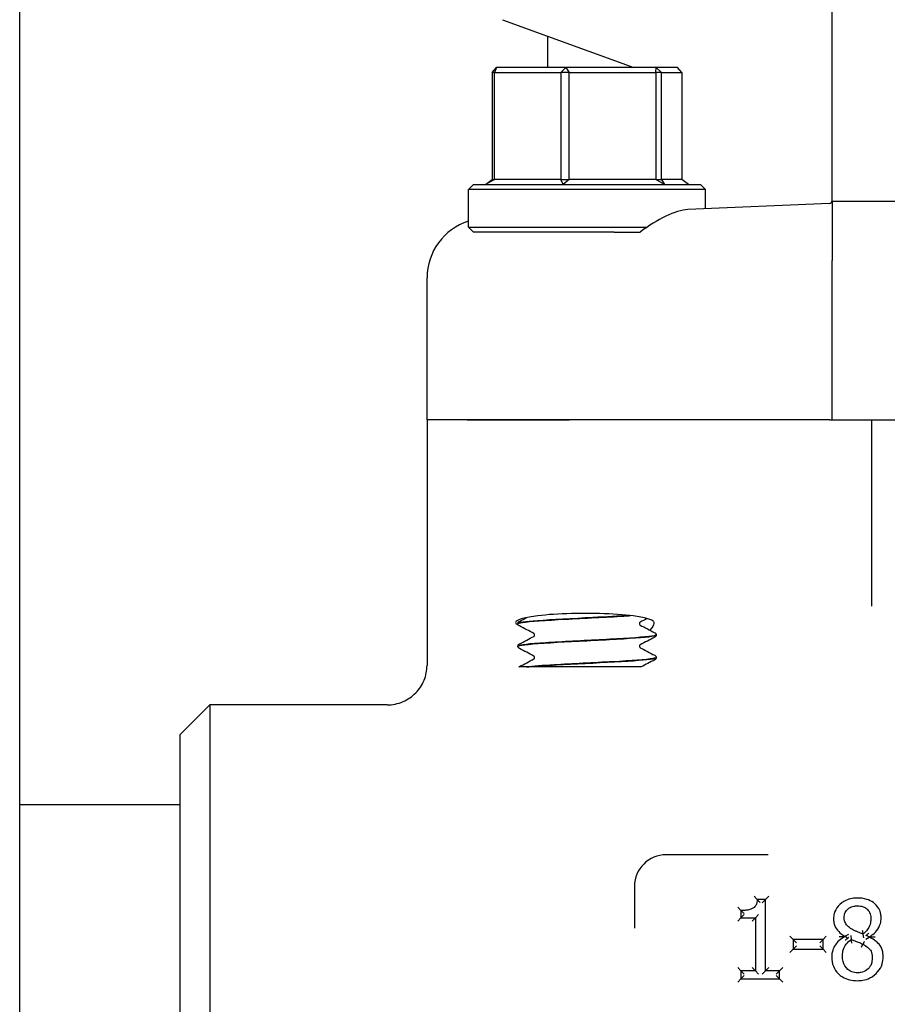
# Model space of a CAD drawing. Header units: inches. Extents: x 24 to 1128, y -74 to 748.
# Tile 431 of 557: x 969.79 to 972.53, y 274.64 to 277.76. Entities that reach past the tile are written whole.
import ezdxf

# ---------------------------------------------------------------- set-up
doc = ezdxf.new("R2010")
doc.units = ezdxf.units.IN
doc.header["$LTSCALE"] = 32
doc.header["$MEASUREMENT"] = 0
doc.layers.add('Visible (ANSI)', color=7, linetype='Continuous', lineweight=30)

msp = doc.modelspace()

# ---------------------------------------------------------------- linework, layer by layer
at = {"layer": 'Visible (ANSI)'}
for p, q in [((969.78854, 247.43016), (969.78854, 283.18016)), ((972.35854, 277.4329), (972.35854, 277.86012)), ((971.31585, 277.75774), (971.73162, 277.60641)), ((971.45854, 277.70581), (971.45854, 277.60641)), ((971.28335, 277.59079), (971.29708, 277.60641)), ((971.29125, 277.59079), (971.28335, 277.59079)), ((971.28335, 277.59079), (971.28335, 277.25204)), ((971.29708, 277.60641), (971.29125, 277.59079)), ((971.29125, 277.25204), (971.29125, 277.59079)), ((971.29125, 277.59079), (971.50054, 277.59079)), ((971.51603, 277.60641), (971.29708, 277.60641)), ((971.50054, 277.59079), (971.51603, 277.60641)), ((971.52691, 277.59079), (971.50054, 277.59079)), ((971.50054, 277.59079), (971.50054, 277.25204)), ((971.51603, 277.60641), (971.52691, 277.59079)), ((971.80248, 277.60641), (971.51603, 277.60641)), ((971.52691, 277.25204), (971.52691, 277.59079)), ((971.52691, 277.59079), (971.80073, 277.59079)), ((971.80073, 277.59079), (971.80248, 277.60641)), ((971.8192, 277.59079), (971.80073, 277.59079)), ((971.80073, 277.59079), (971.80073, 277.25204)), ((971.80248, 277.60641), (971.8192, 277.59079)), ((971.86999, 277.60641), (971.80248, 277.60641)), ((971.8192, 277.25204), (971.8192, 277.59079)), ((971.8192, 277.59079), (971.88373, 277.59079)), ((971.88373, 277.59079), (971.86999, 277.60641)), ((971.88373, 277.59079), (971.88373, 277.25204)), ((972.35854, 277.18752), (972.35854, 277.4329)), ((971.26257, 277.23641), (971.28335, 277.25204)), ((971.29125, 277.25204), (971.26257, 277.23641)), ((971.28335, 277.25204), (971.29125, 277.25204)), ((971.50054, 277.25204), (971.29125, 277.25204)), ((971.5079, 277.23641), (971.50054, 277.25204)), ((971.50054, 277.25204), (971.52691, 277.25204)), ((971.52691, 277.25204), (971.5079, 277.23641)), ((971.80073, 277.25204), (971.52691, 277.25204)), ((971.82886, 277.23641), (971.80073, 277.25204)), ((971.80073, 277.25204), (971.8192, 277.25204)), ((971.8192, 277.25204), (971.82886, 277.23641)), ((971.88373, 277.25204), (971.8192, 277.25204)), ((971.90451, 277.23641), (971.88373, 277.25204)), ((971.22416, 277.23641), (971.20854, 277.22079)), ((971.95854, 277.22079), (971.20854, 277.22079)), ((971.20854, 277.10204), (971.20854, 277.22079)), ((971.22416, 277.23641), (971.94291, 277.23641)), ((971.94291, 277.23641), (971.95854, 277.22079)), ((971.95854, 277.15991), (971.95854, 277.22079)), ((972.35843, 277.18266), (972.35826, 277.18266)), ((972.60864, 277.18266), (972.35843, 277.18266)), ((972.35854, 277.18211), (972.35854, 276.99606)), ((972.35106, 277.17692), (971.90288, 277.1575)), ((971.22416, 277.08641), (971.20854, 277.10204)), ((971.20854, 277.10204), (971.77385, 277.10204)), ((971.66936, 277.08641), (971.22416, 277.08641)), ((971.66936, 277.08641), (971.7514, 277.08641)), ((972.35854, 276.49266), (972.35854, 276.99606)), ((971.07729, 276.49266), (971.07729, 276.9421)), ((971.20464, 276.49266), (971.07729, 276.49266)), ((971.07729, 276.49266), (971.07729, 275.71629)), ((971.20464, 276.49266), (971.07729, 276.49266)), ((971.52688, 276.49266), (971.20464, 276.49266)), ((971.20464, 276.49266), (971.52688, 276.49266)), ((972.35176, 276.49266), (971.52688, 276.49266)), ((972.35176, 276.49266), (971.52688, 276.49266)), ((972.35176, 276.49266), (972.35854, 276.49266)), ((972.35854, 276.49266), (972.60854, 276.49266)), ((972.48354, 276.49266), (972.48354, 276.02743)), ((972.48354, 276.02743), (972.48354, 275.90321)), ((971.36479, 275.84864), (971.36479, 275.84797)), ((971.80229, 275.81289), (971.80229, 275.81222)), ((971.36479, 275.77714), (971.36479, 275.77647)), ((971.80229, 275.74139), (971.80229, 275.74072)), ((971.39233, 275.71141), (971.36787, 275.71141)), ((971.39233, 275.71141), (971.3989, 275.71141)), ((971.4789, 275.71141), (971.3989, 275.71141)), ((971.75463, 275.71141), (971.4789, 275.71141)), ((970.29604, 275.49766), (970.38979, 275.59141)), ((970.38979, 275.59141), (970.38979, 273.64391)), ((970.95119, 275.59141), (970.38979, 275.59141)), ((970.29604, 273.73766), (970.29604, 275.49766)), ((970.29604, 275.27516), (969.78854, 275.27516)), ((972.15638, 275.11766), (971.83354, 275.11766)), ((971.73354, 275.01766), (971.73354, 274.88515)), ((972.12223, 274.976), (972.11261, 274.98642)), ((972.14816, 274.976), (972.12223, 274.976)), ((972.14816, 274.976), (972.13774, 274.96558)), ((972.14816, 274.976), (972.15858, 274.98642)), ((972.14816, 274.75072), (972.14816, 274.976)), ((972.07057, 274.94116), (972.06015, 274.95157)), ((972.07057, 274.94116), (972.07057, 274.91826)), ((972.07057, 274.91826), (972.06015, 274.90785)), ((972.07057, 274.91826), (972.08098, 274.92868)), ((972.07057, 274.91826), (972.11595, 274.91826)), ((972.11595, 274.91826), (972.10553, 274.90785)), ((972.11595, 274.91826), (972.12636, 274.92868)), ((972.11595, 274.91826), (972.11595, 274.75072)), ((972.23548, 274.84979), (972.22506, 274.8602)), ((972.33009, 274.84979), (972.23548, 274.84979)), ((972.23548, 274.84979), (972.23548, 274.8194)), ((972.23548, 274.84979), (972.24589, 274.83937)), ((972.33009, 274.84979), (972.31967, 274.83937)), ((972.33009, 274.84979), (972.3405, 274.8602)), ((972.33009, 274.8194), (972.33009, 274.84979)), ((972.4102, 274.8657), (972.39978, 274.85971)), ((972.39978, 274.85971), (972.39978, 274.8587)), ((972.40872, 274.85313), (972.39978, 274.8587)), ((972.41984, 274.85019), (972.41867, 274.86191)), ((972.4563, 274.8668), (972.45828, 274.85521)), ((972.46554, 274.85063), (972.47596, 274.85728)), ((972.46694, 274.86384), (972.47596, 274.85829)), ((972.47596, 274.85728), (972.47596, 274.85829)), ((972.22506, 274.80898), (972.23548, 274.8194)), ((972.23548, 274.8194), (972.24589, 274.82981)), ((972.23548, 274.8194), (972.33009, 274.8194)), ((972.33009, 274.8194), (972.31967, 274.82981)), ((972.33009, 274.8194), (972.3405, 274.80898)), ((972.45144, 274.82549), (972.45651, 274.83459)), ((972.07057, 274.75072), (972.06015, 274.76113)), ((972.11595, 274.75072), (972.07057, 274.75072)), ((972.07057, 274.75072), (972.07057, 274.72519)), ((972.07057, 274.75072), (972.08098, 274.7403)), ((972.11595, 274.75072), (972.10553, 274.76113)), ((972.11595, 274.75072), (972.12636, 274.7403)), ((972.14816, 274.75072), (972.13774, 274.7403)), ((972.14816, 274.75072), (972.15858, 274.76113)), ((972.19253, 274.75072), (972.14816, 274.75072)), ((972.19253, 274.75072), (972.18211, 274.7403)), ((972.19253, 274.75072), (972.20294, 274.76113)), ((972.19253, 274.72519), (972.19253, 274.75072)), ((972.06015, 274.71477), (972.07057, 274.72519)), ((972.07057, 274.72519), (972.08098, 274.73561)), ((972.07057, 274.72519), (972.19253, 274.72519)), ((972.19253, 274.72519), (972.18211, 274.73561)), ((972.19253, 274.72519), (972.20294, 274.71477))]:
    msp.add_line(p, q, dxfattribs=at)
for centre, radius, start, end in [((972.35073, 277.18473), 0.00781, 272.48126, 344.67631), ((971.83354, 275.01766), 0.1, 90, 180)]:
    msp.add_arc(centre, radius, start, end, dxfattribs=at)
for centre, major_axis, ratio, start_param, end_param in [((971.26644, 276.94225), (-0.18898, -0.00819), 0.9912393, 4.9805775, 6.240258), ((971.57636, 275.85196), (0.21875, 0), 0.1316525, 0.1108904, 3.4219418)]:
    msp.add_ellipse(centre, major_axis=major_axis, ratio=ratio, start_param=start_param, end_param=end_param, dxfattribs=at)
for points in [[(972.35826, 277.18266), (972.35826, 277.18266), (972.35829, 277.18276), (972.35833, 277.18294)], [(972.35833, 277.18294), (972.35847, 277.18354), (972.35854, 277.18507), (972.35854, 277.18752)], [(972.35854, 277.18211), (972.35854, 277.18249), (972.3585, 277.18266), (972.35843, 277.18266)], [(971.3695, 275.85545), (971.37724, 275.8595), (971.38498, 275.86355), (971.39272, 275.86761)], [(971.41552, 275.81705), (971.40019, 275.8251), (971.38484, 275.83314), (971.3695, 275.84117)], [(971.77367, 275.8644), (971.76629, 275.86053), (971.75892, 275.85667), (971.75155, 275.8528)], [(971.75155, 275.84381), (971.76689, 275.83576), (971.78223, 275.82773), (971.79758, 275.8197)], [(971.3695, 275.78395), (971.38484, 275.79198), (971.40019, 275.80001), (971.41552, 275.80806)], [(971.79758, 275.80542), (971.78223, 275.79739), (971.76689, 275.78935), (971.75155, 275.7813)], [(971.41552, 275.74555), (971.40019, 275.7536), (971.38484, 275.76164), (971.3695, 275.76967)], [(971.75155, 275.77231), (971.76689, 275.76426), (971.78223, 275.75623), (971.79758, 275.7482)], [(971.3695, 275.71245), (971.38484, 275.72048), (971.40019, 275.72851), (971.41552, 275.73656)], [(971.79758, 275.73392), (971.78326, 275.72642), (971.76894, 275.71892), (971.75463, 275.71141)], [(971.36787, 275.71141), (971.36845, 275.71186), (971.36898, 275.71218), (971.3695, 275.71245)]]:
    msp.add_open_spline(points, degree=3, dxfattribs=at)
for points, knots in [([(971.90288, 277.1575), (971.88284, 277.15663), (971.85855, 277.14869), (971.80637, 277.12338), (971.77845, 277.10597), (971.75243, 277.08716), (971.75191, 277.08679), (971.7514, 277.08641)], [2.42631602, 2.42631602, 2.42631602, 2.42631602, 2.67966729, 2.67966729, 2.93613935, 2.93613935, 2.94129083, 2.94129083, 2.94129083, 2.94129083]), ([(971.71701, 275.874), (971.68389, 275.87182), (971.64366, 275.86965), (971.60206, 275.86748), (971.53794, 275.86413), (971.47191, 275.86079), (971.42697, 275.85744), (971.3876, 275.85451), (971.36509, 275.85157), (971.36485, 275.84864)], [-20.5382393, -20.5382393, -20.5382393, -20.5382393, -19.9656718, -19.9656718, -19.9656718, -19.0832549, -19.0832549, -19.0832549, -18.3101233, -18.3101233, -18.3101233, -18.3101233]), ([(971.36511, 275.84795), (971.36499, 275.84934), (971.36966, 275.85074), (971.37926, 275.85214), (971.40227, 275.85548), (971.45312, 275.85883), (971.51411, 275.86217), (971.57509, 275.86552), (971.645, 275.86886), (971.69952, 275.87221), (971.70695, 275.87266), (971.71407, 275.87312), (971.72086, 275.87357)], [12.0246214, 12.0246214, 12.0246214, 12.0246214, 12.3927441, 12.3927441, 12.3927441, 13.2747852, 13.2747852, 13.2747852, 14.1565644, 14.1565644, 14.1565644, 14.276733, 14.276733, 14.276733, 14.276733]), ([(971.36479, 275.84867), (971.36485, 275.85012), (971.3654, 275.85149), (971.36664, 275.85337), (971.36731, 275.85398), (971.36847, 275.85487), (971.36899, 275.85518), (971.3695, 275.85545)], [0, 0, 0, 0, 0.020588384, 0.020588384, 0.04017257, 0.04017257, 0.058516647, 0.058516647, 0.058516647, 0.058516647]), ([(971.3695, 275.84117), (971.36871, 275.84158), (971.36787, 275.84207), (971.36647, 275.84352), (971.36597, 275.84416), (971.36514, 275.84581), (971.36484, 275.84686), (971.36479, 275.84795)], [0, 0, 0, 0, 0.028459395, 0.028459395, 0.043235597, 0.043235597, 0.058545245, 0.058545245, 0.058545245, 0.058545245]), ([(971.75156, 275.8528), (971.75156, 275.8528), (971.75132, 275.85271), (971.75056, 275.85191), (971.7502, 275.85146), (971.74957, 275.85013), (971.74933, 275.84922), (971.74933, 275.84831)], [0.002645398, 0.002645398, 0.002645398, 0.002645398, 0.027589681, 0.027589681, 0.042171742, 0.042171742, 0.057287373, 0.057287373, 0.057287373, 0.057287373]), ([(971.74933, 275.84831), (971.74933, 275.84692), (971.7499, 275.84563), (971.75083, 275.84434), (971.75119, 275.84407), (971.7515, 275.84384), (971.75156, 275.84381), (971.75156, 275.84381)], [0, 0, 0, 0, 0.022828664, 0.022828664, 0.041633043, 0.041633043, 0.054614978, 0.054614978, 0.054614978, 0.054614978]), ([(971.79377, 275.85515), (971.79494, 275.85376), (971.79533, 275.85169), (971.79424, 275.84344), (971.78983, 275.83541), (971.78242, 275.82763)], [0, 0, 0, 0, 0.0813335, 0.0813335, 0.26320463, 0.26320463, 0.26320463, 0.26320463]), ([(971.80196, 275.81292), (971.80201, 275.81113), (971.79419, 275.80934), (971.77862, 275.80755), (971.74985, 275.80424), (971.69515, 275.80093), (971.63321, 275.79762), (971.57135, 275.79432), (971.50342, 275.79101), (971.45255, 275.78771), (971.40106, 275.78437), (971.36806, 275.78102), (971.36503, 275.77768), (971.36487, 275.7775), (971.36479, 275.77732), (971.3648, 275.77714)], [-15.1708472, -15.1708472, -15.1708472, -15.1708472, -14.6990684, -14.6990684, -14.6990684, -13.8268003, -13.8268003, -13.8268003, -12.9557305, -12.9557305, -12.9557305, -12.0740419, -12.0740419, -12.0740419, -12.026938, -12.026938, -12.026938, -12.026938]), ([(971.36516, 275.77645), (971.36509, 275.77816), (971.37223, 275.77988), (971.38658, 275.7816), (971.415, 275.78499), (971.4711, 275.78839), (971.53477, 275.79179), (971.59795, 275.79516), (971.6673, 275.79853), (971.71834, 275.8019), (971.76907, 275.80525), (971.80072, 275.80861), (971.80223, 275.81196), (971.80227, 275.81204), (971.80229, 275.81213), (971.80228, 275.81222)], [5.7414361, 5.7414361, 5.7414361, 5.7414361, 6.1939142, 6.1939142, 6.1939142, 7.0897201, 7.0897201, 7.0897201, 7.9785276, 7.9785276, 7.9785276, 8.8619138, 8.8619138, 8.8619138, 8.8853453, 8.8853453, 8.8853453, 8.8853453]), ([(971.41774, 275.81256), (971.41774, 275.81394), (971.41718, 275.81523), (971.41624, 275.81652), (971.41589, 275.81679), (971.41558, 275.81702), (971.41552, 275.81705), (971.41552, 275.81705)], [0, 0, 0, 0, 0.022828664, 0.022828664, 0.041633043, 0.041633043, 0.054614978, 0.054614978, 0.054614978, 0.054614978]), ([(971.41552, 275.80806), (971.41552, 275.80806), (971.41576, 275.80815), (971.41651, 275.80895), (971.41688, 275.8094), (971.41751, 275.81074), (971.41774, 275.81164), (971.41774, 275.81256)], [0.002645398, 0.002645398, 0.002645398, 0.002645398, 0.027589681, 0.027589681, 0.042171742, 0.042171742, 0.057287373, 0.057287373, 0.057287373, 0.057287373]), ([(971.79758, 275.8197), (971.79836, 275.81929), (971.79921, 275.81879), (971.80061, 275.81734), (971.8011, 275.81671), (971.80193, 275.81505), (971.80224, 275.814), (971.80229, 275.81292)], [0, 0, 0, 0, 0.028459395, 0.028459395, 0.043235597, 0.043235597, 0.058545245, 0.058545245, 0.058545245, 0.058545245]), ([(971.80229, 275.8122), (971.80222, 275.81074), (971.80168, 275.80937), (971.80043, 275.80749), (971.79977, 275.80688), (971.79861, 275.80599), (971.79808, 275.80568), (971.79758, 275.80542)], [0, 0, 0, 0, 0.020588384, 0.020588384, 0.04017257, 0.04017257, 0.058516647, 0.058516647, 0.058516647, 0.058516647]), ([(971.36479, 275.77717), (971.36485, 275.77862), (971.3654, 275.77999), (971.36664, 275.78187), (971.36731, 275.78248), (971.36847, 275.78337), (971.36899, 275.78368), (971.3695, 275.78395)], [0, 0, 0, 0, 0.020588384, 0.020588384, 0.04017257, 0.04017257, 0.058516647, 0.058516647, 0.058516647, 0.058516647]), ([(971.75156, 275.7813), (971.75156, 275.7813), (971.75132, 275.78121), (971.75056, 275.78041), (971.7502, 275.77996), (971.74957, 275.77863), (971.74933, 275.77772), (971.74933, 275.77681)], [0.002645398, 0.002645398, 0.002645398, 0.002645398, 0.027589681, 0.027589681, 0.042171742, 0.042171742, 0.057287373, 0.057287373, 0.057287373, 0.057287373]), ([(971.74933, 275.77681), (971.74933, 275.77542), (971.7499, 275.77413), (971.75083, 275.77284), (971.75119, 275.77257), (971.7515, 275.77234), (971.75156, 275.77231), (971.75156, 275.77231)], [0, 0, 0, 0, 0.022828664, 0.022828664, 0.041633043, 0.041633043, 0.054614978, 0.054614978, 0.054614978, 0.054614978]), ([(971.3695, 275.76967), (971.36871, 275.77008), (971.36787, 275.77057), (971.36647, 275.77202), (971.36597, 275.77266), (971.36514, 275.77431), (971.36484, 275.77536), (971.36479, 275.77645)], [0, 0, 0, 0, 0.028459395, 0.028459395, 0.043235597, 0.043235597, 0.058545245, 0.058545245, 0.058545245, 0.058545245]), ([(971.41774, 275.74106), (971.41774, 275.74244), (971.41718, 275.74373), (971.41624, 275.74502), (971.41589, 275.74529), (971.41558, 275.74552), (971.41552, 275.74555), (971.41552, 275.74555)], [0, 0, 0, 0, 0.022828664, 0.022828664, 0.041633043, 0.041633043, 0.054614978, 0.054614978, 0.054614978, 0.054614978]), ([(971.79758, 275.7482), (971.79836, 275.74779), (971.79921, 275.74729), (971.80061, 275.74584), (971.8011, 275.74521), (971.80193, 275.74355), (971.80224, 275.7425), (971.80229, 275.74142)], [0, 0, 0, 0, 0.028459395, 0.028459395, 0.043235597, 0.043235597, 0.058545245, 0.058545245, 0.058545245, 0.058545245]), ([(970.95119, 275.59141), (970.95129, 275.59141), (970.9514, 275.59141), (970.96005, 275.59144), (970.96858, 275.59232), (970.98531, 275.59577), (970.99347, 275.59833), (971.01635, 275.60814), (971.03, 275.61743), (971.05284, 275.64062), (971.06186, 275.65425), (971.07413, 275.68417), (971.07729, 275.70015), (971.07729, 275.71629)], [-0.00080906, -0.00080906, -0.00080906, -0.00080906, 0, 0, 0.06513682, 0.06513682, 0.13017613, 0.13017613, 0.25481643, 0.25481643, 0.37825086, 0.37825086, 0.50129539, 0.50129539, 0.50129539, 0.50129539]), ([(971.802, 275.74142), (971.80214, 275.74021), (971.79868, 275.739), (971.79147, 275.7378), (971.77169, 275.73448), (971.7241, 275.73117), (971.66498, 275.72786), (971.60558, 275.72453), (971.53568, 275.7212), (971.4794, 275.71787), (971.44302, 275.71572), (971.41243, 275.71357), (971.39233, 275.71141)], [-8.8876619, -8.8876619, -8.8876619, -8.8876619, -8.569564, -8.569564, -8.569564, -7.6960367, -7.6960367, -7.6960367, -6.8183862, -6.8183862, -6.8183862, -6.2510262, -6.2510262, -6.2510262, -6.2510262]), ([(971.3989, 275.71141), (971.43296, 275.71472), (971.49142, 275.71802), (971.55437, 275.72133), (971.61731, 275.72463), (971.68357, 275.72793), (971.73059, 275.73124), (971.77559, 275.7344), (971.80216, 275.73756), (971.80228, 275.74072)], [0.0265881, 0.0265881, 0.0265881, 0.0265881, 0.8976269, 0.8976269, 0.8976269, 1.7685955, 1.7685955, 1.7685955, 2.60216, 2.60216, 2.60216, 2.60216]), ([(971.41552, 275.73656), (971.41552, 275.73656), (971.41576, 275.73665), (971.41651, 275.73745), (971.41688, 275.7379), (971.41751, 275.73924), (971.41774, 275.74014), (971.41774, 275.74106)], [0.002645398, 0.002645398, 0.002645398, 0.002645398, 0.027589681, 0.027589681, 0.042171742, 0.042171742, 0.057287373, 0.057287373, 0.057287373, 0.057287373]), ([(971.80229, 275.7407), (971.80222, 275.73924), (971.80168, 275.73787), (971.80043, 275.73599), (971.79977, 275.73538), (971.79861, 275.73449), (971.79808, 275.73418), (971.79758, 275.73392)], [0, 0, 0, 0, 0.020588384, 0.020588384, 0.04017257, 0.04017257, 0.058516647, 0.058516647, 0.058516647, 0.058516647]), ([(972.12223, 274.976), (972.12199, 274.97301), (972.12156, 274.97008), (972.12004, 274.9636), (972.11874, 274.96016), (972.11567, 274.95492), (972.11408, 274.95294), (972.11106, 274.95019), (972.1098, 274.94925), (972.10845, 274.94845), (972.10566, 274.94677), (972.10236, 274.94542), (972.09488, 274.94324), (972.0906, 274.94247), (972.08111, 274.94138), (972.07585, 274.94116), (972.07057, 274.94116)], [-0.21914518, -0.21914518, -0.21914518, -0.21914518, -0.19291175, -0.19291175, -0.15742494, -0.15742494, -0.13012741, -0.13012741, -0.11306644, -0.11306644, -0.11306644, -0.07974952, -0.07974952, -0.04257171, -0.04257171, 0, 0, 0, 0]), ([(972.1312, 274.96558), (972.13118, 274.96561), (972.13116, 274.96563), (972.1303, 274.96671), (972.12945, 274.96775), (972.12779, 274.96972), (972.12698, 274.97067), (972.12535, 274.97255), (972.12453, 274.97347), (972.12333, 274.97479), (972.12291, 274.97526), (972.12236, 274.97585), (972.12223, 274.976), (972.12223, 274.976)], [-0.000246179, -0.000246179, -0.000246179, -0.000246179, 0, 0, 0.010218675, 0.010218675, 0.020229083, 0.020229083, 0.031714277, 0.031714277, 0.040524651, 0.040524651, 0.048289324, 0.048289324, 0.048289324, 0.048289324]), ([(972.43888, 274.98086), (972.43336, 274.98086), (972.42769, 274.98046), (972.41532, 274.97835), (972.40866, 274.9764), (972.39299, 274.96918), (972.3846, 274.96293), (972.37213, 274.94824), (972.36775, 274.94007), (972.36411, 274.92599), (972.36352, 274.92039), (972.36352, 274.91502)], [-0.24108925, -0.24108925, -0.24108925, -0.24108925, -0.20285247, -0.20285247, -0.15755053, -0.15755053, -0.09071955, -0.09071955, -0.03520387, -0.03520387, 0, 0, 0, 0]), ([(972.51404, 274.91725), (972.51404, 274.92116), (972.51374, 274.9252), (972.51186, 274.9357), (972.5096, 274.9421), (972.50185, 274.95535), (972.49599, 274.96147), (972.48302, 274.97098), (972.47604, 274.97435), (972.45892, 274.97978), (972.44874, 274.98086), (972.43888, 274.98086)], [-0.2382608, -0.2382608, -0.2382608, -0.2382608, -0.21252746, -0.21252746, -0.17135413, -0.17135413, -0.11832726, -0.11832726, -0.06910487, -0.06910487, 0, 0, 0, 0]), ([(972.08098, 274.93105), (972.08096, 274.93108), (972.08093, 274.9311), (972.07981, 274.93215), (972.07872, 274.93319), (972.07665, 274.93517), (972.07567, 274.93613), (972.07381, 274.93794), (972.07293, 274.9388), (972.07169, 274.94003), (972.07125, 274.94047), (972.0707, 274.94102), (972.07057, 274.94116), (972.07057, 274.94116)], [-0.049771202, -0.049771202, -0.049771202, -0.049771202, -0.049510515, -0.049510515, -0.038176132, -0.038176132, -0.027254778, -0.027254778, -0.015917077, -0.015917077, -0.007424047, -0.007424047, 0, 0, 0, 0]), ([(972.39715, 274.91887), (972.39715, 274.92152), (972.39736, 274.92414), (972.39852, 274.93065), (972.39982, 274.93434), (972.40427, 274.94205), (972.40789, 274.94579), (972.41679, 274.95188), (972.42198, 274.95397), (972.43114, 274.95582), (972.43487, 274.95615), (972.43868, 274.95615)], [-0.20028425, -0.20028425, -0.20028425, -0.20028425, -0.17595568, -0.17595568, -0.13702996, -0.13702996, -0.08642653, -0.08642653, -0.03353843, -0.03353843, 0, 0, 0, 0]), ([(972.43868, 274.95615), (972.44206, 274.95615), (972.44541, 274.9559), (972.45282, 274.95467), (972.45675, 274.95348), (972.46542, 274.94928), (972.46979, 274.94565), (972.4766, 274.93691), (972.4789, 274.93207), (972.48087, 274.92363), (972.48122, 274.92028), (972.48122, 274.91684)], [-0.2062605, -0.2062605, -0.2062605, -0.2062605, -0.17676842, -0.17676842, -0.13805989, -0.13805989, -0.0834994, -0.0834994, -0.03156312, -0.03156312, 0, 0, 0, 0]), ([(972.36352, 274.91502), (972.36352, 274.91138), (972.36376, 274.9076), (972.36551, 274.89678), (972.36802, 274.88953), (972.37243, 274.88321), (972.37683, 274.87692), (972.3821, 274.87203), (972.39155, 274.86478), (972.39565, 274.86212), (972.39978, 274.85971)], [-0.14919736, -0.14919736, -0.14919736, -0.14919736, -0.12498855, -0.12498855, -0.08048513, -0.08048513, -0.08048513, -0.03367511, -0.03367511, 0, 0, 0, 0]), ([(972.42105, 274.8824), (972.41983, 274.88311), (972.41863, 274.88384), (972.4125, 274.88782), (972.40815, 274.89151), (972.4015, 274.89976), (972.3994, 274.90407), (972.39749, 274.91216), (972.39715, 274.91549), (972.39715, 274.91887)], [-0.14393342, -0.14393342, -0.14393342, -0.14393342, -0.13185082, -0.13185082, -0.08070178, -0.08070178, -0.03103914, -0.03103914, 0, 0, 0, 0]), ([(972.48122, 274.91684), (972.48122, 274.9121), (972.48084, 274.90736), (972.47864, 274.89552), (972.47627, 274.88891), (972.46948, 274.87885), (972.46582, 274.87489), (972.45999, 274.86972), (972.45818, 274.86824), (972.4563, 274.8668)], [-0.17159567, -0.17159567, -0.17159567, -0.17159567, -0.13119161, -0.13119161, -0.06654511, -0.06654511, -0.01972886, -0.01972886, 0, 0, 0, 0]), ([(972.47596, 274.85829), (972.47865, 274.85966), (972.48131, 274.86119), (972.48954, 274.86664), (972.49474, 274.87126), (972.50476, 274.8837), (972.50887, 274.89151), (972.51313, 274.90566), (972.51404, 274.91149), (972.51404, 274.91725)], [-0.15744253, -0.15744253, -0.15744253, -0.15744253, -0.13731944, -0.13731944, -0.09338685, -0.09338685, -0.03591802, -0.03591802, 0, 0, 0, 0]), ([(972.4563, 274.8668), (972.45307, 274.86786), (972.44982, 274.86907), (972.44332, 274.87169), (972.44008, 274.87311), (972.43685, 274.8746), (972.43411, 274.87587), (972.43139, 274.87715), (972.42605, 274.87976), (972.4234, 274.88109), (972.42105, 274.8824)], [-0.10316194, -0.10316194, -0.10316194, -0.10316194, -0.07498611, -0.07498611, -0.04681028, -0.04681028, -0.04681028, -0.02340514, -0.02340514, 0, 0, 0, 0]), ([(972.45426, 274.87856), (972.45426, 274.87853), (972.45427, 274.8785), (972.45444, 274.87752), (972.45461, 274.87656), (972.45494, 274.87471), (972.4551, 274.87382), (972.45547, 274.87168), (972.45567, 274.87051), (972.45599, 274.86866), (972.45611, 274.86796), (972.45626, 274.86704), (972.4563, 274.8668), (972.4563, 274.8668)], [-0.044688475, -0.044688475, -0.044688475, -0.044688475, -0.044465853, -0.044465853, -0.037097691, -0.037097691, -0.029877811, -0.029877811, -0.018940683, -0.018940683, -0.009212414, -0.009212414, 0, 0, 0, 0]), ([(972.39978, 274.8587), (972.39303, 274.85539), (972.38638, 274.85118), (972.37192, 274.83822), (972.3651, 274.8282), (972.35866, 274.80976), (972.35744, 274.80185), (972.35744, 274.79428)], [-0.17644554, -0.17644554, -0.17644554, -0.17644554, -0.12506903, -0.12506903, -0.04977316, -0.04977316, 0, 0, 0, 0]), ([(972.38108, 274.85969), (972.38112, 274.85969), (972.38117, 274.85968), (972.38446, 274.85962), (972.38781, 274.85955), (972.39319, 274.85941), (972.39528, 274.85935), (972.39765, 274.85927), (972.39834, 274.85925), (972.39893, 274.85923)], [-0.000323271, -0.000323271, -0.000323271, -0.000323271, 0, 0, 0.024747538, 0.024747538, 0.043496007, 0.043496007, 0.051596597, 0.051596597, 0.051596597, 0.051596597]), ([(972.39127, 274.79671), (972.39127, 274.80216), (972.39184, 274.8076), (972.39503, 274.82109), (972.3987, 274.82878), (972.40827, 274.84122), (972.41369, 274.84612), (972.41984, 274.85019)], [-0.18604928, -0.18604928, -0.18604928, -0.18604928, -0.13907807, -0.13907807, -0.06392413, -0.06392413, 0, 0, 0, 0]), ([(972.39978, 274.85971), (972.39978, 274.85971), (972.39958, 274.8596), (972.39911, 274.85933), (972.39903, 274.85928), (972.39893, 274.85923)], [0, 0, 0, 0, 0.009031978, 0.009031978, 0.01088713, 0.01088713, 0.01088713, 0.01088713]), ([(972.39893, 274.85923), (972.3991, 274.85912), (972.39924, 274.85903), (972.39964, 274.85879), (972.39978, 274.8587), (972.39978, 274.8587)], [0.004463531, 0.004463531, 0.004463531, 0.004463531, 0.007781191, 0.007781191, 0.015368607, 0.015368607, 0.015368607, 0.015368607]), ([(972.40872, 274.85313), (972.40383, 274.85001), (972.40098, 274.84781), (972.40021, 274.8472), (972.40013, 274.84714), (972.40006, 274.84708)], [-0.0067344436, -0.0067344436, -0.0067344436, -0.0067344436, 0, 0, 0.0007386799, 0.0007386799, 0.0007386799, 0.0007386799]), ([(972.4102, 274.85614), (972.41017, 274.85609), (972.41015, 274.85604), (972.40965, 274.85504), (972.40918, 274.85408), (972.40872, 274.85313)], [-0.0004266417, -0.0004266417, -0.0004266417, -0.0004266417, 0, 0, 0.0080980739, 0.0080980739, 0.0080980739, 0.0080980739]), ([(972.42126, 274.83837), (972.42126, 274.8384), (972.42126, 274.83843), (972.42111, 274.83941), (972.42098, 274.84037), (972.42074, 274.84222), (972.42063, 274.84312), (972.42036, 274.84527), (972.42023, 274.84645), (972.42003, 274.84832), (972.41995, 274.84902), (972.41986, 274.84995), (972.41984, 274.85019), (972.41984, 274.85019)], [-0.044621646, -0.044621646, -0.044621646, -0.044621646, -0.044400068, -0.044400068, -0.03707356, -0.03707356, -0.02988243, -0.02988243, -0.01893434, -0.01893434, -0.009203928, -0.009203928, 0, 0, 0, 0]), ([(972.41984, 274.85019), (972.4234, 274.84874), (972.42697, 274.8473), (972.43413, 274.84442), (972.43772, 274.843), (972.44131, 274.84158), (972.44401, 274.84052), (972.44667, 274.83941), (972.4518, 274.83709), (972.45427, 274.83587), (972.45651, 274.83459)], [-0.1047588, -0.1047588, -0.1047588, -0.1047588, -0.0755253, -0.0755253, -0.0462918, -0.0462918, -0.0462918, -0.0231459, -0.0231459, 0, 0, 0, 0]), ([(972.45651, 274.83459), (972.45651, 274.83459), (972.45664, 274.83482), (972.45714, 274.83572), (972.4575, 274.83638), (972.45843, 274.83805), (972.45898, 274.83904), (972.4599, 274.84069), (972.46022, 274.84128), (972.46072, 274.84218), (972.46089, 274.84248), (972.46115, 274.84294), (972.46124, 274.8431), (972.46139, 274.84338), (972.46146, 274.8435), (972.46154, 274.84365), (972.46156, 274.84367), (972.46157, 274.8437)], [-0.04147151, -0.04147151, -0.04147151, -0.04147151, -0.031136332, -0.031136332, -0.020800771, -0.020800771, -0.010464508, -0.010464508, -0.005125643, -0.005125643, -0.002449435, -0.002449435, -0.001094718, -0.001094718, 0, 0, 0.000192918, 0.000192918, 0.000192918, 0.000192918]), ([(972.46554, 274.86083), (972.46556, 274.86088), (972.46559, 274.86093), (972.46606, 274.86193), (972.46651, 274.86289), (972.46694, 274.86384)], [-0.0004459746, -0.0004459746, -0.0004459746, -0.0004459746, 0, 0, 0.0079917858, 0.0079917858, 0.0079917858, 0.0079917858]), ([(972.46694, 274.86384), (972.47165, 274.86701), (972.47411, 274.86895), (972.47469, 274.86941), (972.47476, 274.86947), (972.47483, 274.86953)], [-0.0049383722, -0.0049383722, -0.0049383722, -0.0049383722, 0, 0, 0.000690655, 0.000690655, 0.000690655, 0.000690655]), ([(972.47596, 274.85829), (972.47596, 274.85829), (972.47615, 274.85817), (972.4766, 274.8579), (972.47668, 274.85785), (972.47677, 274.8578)], [-0.044899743, -0.044899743, -0.044899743, -0.044899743, -0.035977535, -0.035977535, -0.03420007, -0.03420007, -0.03420007, -0.03420007]), ([(972.47596, 274.85728), (972.47596, 274.85728), (972.47609, 274.85737), (972.47647, 274.85761), (972.47661, 274.8577), (972.47677, 274.8578)], [0, 0, 0, 0, 0.007479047, 0.007479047, 0.010647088, 0.010647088, 0.010647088, 0.010647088]), ([(972.52032, 274.79488), (972.52032, 274.79902), (972.52005, 274.8033), (972.51869, 274.8119), (972.51759, 274.81622), (972.51324, 274.82722), (972.5087, 274.83363), (972.50035, 274.84207), (972.49656, 274.84514), (972.48724, 274.8516), (972.48163, 274.85465), (972.47596, 274.85728)], [-0.17675386, -0.17675386, -0.17675386, -0.17675386, -0.14867142, -0.14867142, -0.12078849, -0.12078849, -0.0760162, -0.0760162, -0.04400779, -0.04400779, 0, 0, 0, 0]), ([(972.47677, 274.8578), (972.4774, 274.85781), (972.47813, 274.85782), (972.48067, 274.85788), (972.48295, 274.85794), (972.48862, 274.85815), (972.49205, 274.8583), (972.49541, 274.85847), (972.49545, 274.85847), (972.49549, 274.85848)], [0.002128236, 0.002128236, 0.002128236, 0.002128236, 0.008988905, 0.008988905, 0.025521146, 0.025521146, 0.046099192, 0.046099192, 0.046368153, 0.046368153, 0.046368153, 0.046368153]), ([(972.45651, 274.83459), (972.45902, 274.83323), (972.46146, 274.83182), (972.46899, 274.82706), (972.47372, 274.82343), (972.48115, 274.81506), (972.48346, 274.80997), (972.48553, 274.8), (972.48588, 274.79585), (972.48588, 274.79164)], [-0.16889715, -0.16889715, -0.16889715, -0.16889715, -0.14560596, -0.14560596, -0.0945362, -0.0945362, -0.03636008, -0.03636008, 0, 0, 0, 0]), ([(972.35744, 274.79428), (972.35744, 274.78447), (972.35921, 274.77422), (972.36291, 274.7649), (972.36643, 274.75604), (972.37199, 274.74765), (972.37891, 274.74099)], [-0.12818083, -0.12818083, -0.12818083, -0.12818083, -0.06222407, -0.06222407, -0.06222407, 0, 0, 0, 0]), ([(972.43929, 274.74444), (972.43286, 274.74444), (972.42656, 274.74557), (972.41235, 274.75145), (972.40476, 274.75808), (972.39386, 274.77502), (972.39127, 274.78559), (972.39127, 274.79671)], [-0.24211946, -0.24211946, -0.24211946, -0.24211946, -0.18433658, -0.18433658, -0.09638448, -0.09638448, 0, 0, 0, 0]), ([(972.43888, 274.71952), (972.44457, 274.71952), (972.45041, 274.71996), (972.46372, 274.72231), (972.47111, 274.72463), (972.48791, 274.7329), (972.49657, 274.73974), (972.50961, 274.75517), (972.5143, 274.76348), (972.51934, 274.77973), (972.52032, 274.78748), (972.52032, 274.79488)], [-0.27146787, -0.27146787, -0.27146787, -0.27146787, -0.23213286, -0.23213286, -0.18138429, -0.18138429, -0.10931742, -0.10931742, -0.04973135, -0.04973135, 0, 0, 0, 0]), ([(972.48588, 274.79164), (972.48588, 274.78799), (972.48561, 274.78437), (972.48423, 274.77624), (972.48287, 274.77188), (972.47811, 274.76227), (972.47405, 274.75738), (972.46363, 274.74939), (972.4572, 274.74668), (972.44669, 274.74474), (972.44302, 274.74444), (972.43929, 274.74444)], [-0.23080417, -0.23080417, -0.23080417, -0.23080417, -0.19912439, -0.19912439, -0.15681606, -0.15681606, -0.09762557, -0.09762557, -0.03265509, -0.03265509, 0, 0, 0, 0]), ([(972.37891, 274.74099), (972.38264, 274.7374), (972.38683, 274.73423), (972.39831, 274.72733), (972.40581, 274.72439), (972.42197, 274.72036), (972.43058, 274.71952), (972.43888, 274.71952)], [-0.14467036, -0.14467036, -0.14467036, -0.14467036, -0.11132771, -0.11132771, -0.05797947, -0.05797947, 0, 0, 0, 0])]:
    msp.add_open_spline(points, degree=3, knots=knots, dxfattribs=at)

doc.saveas('drawing.dxf')
